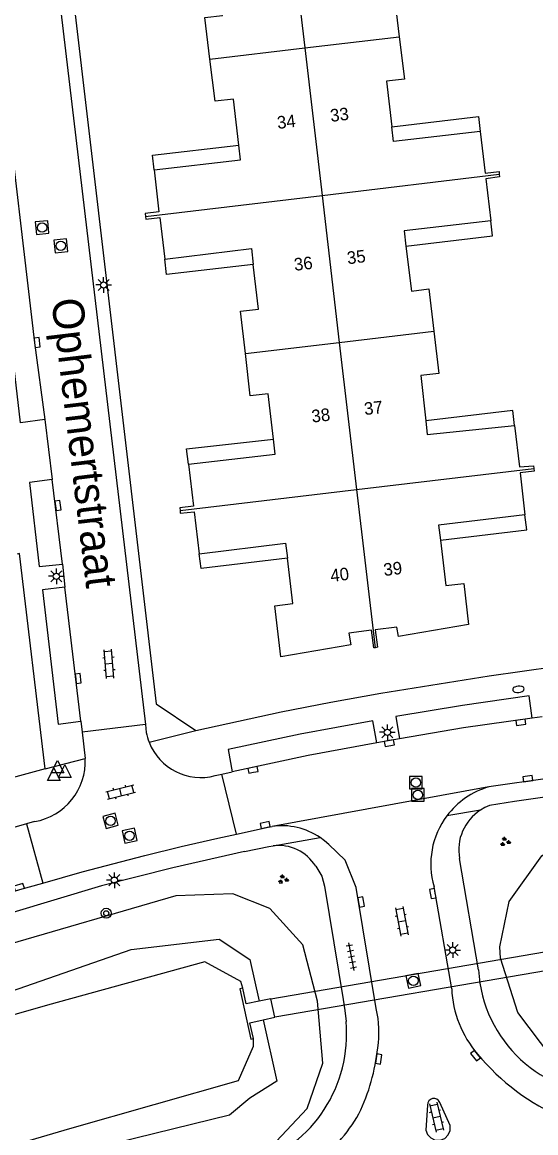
# Model space of a CAD drawing. Extents: x 125000 to 129004, y 397500 to 399008.
# Drawn here: x 127464.2 to 127505.1, y 398697.1 to 398785.6 of the extents above; entities that cross this region are included whole.
import ezdxf

# ---------------------------------------------------------------- set-up
doc = ezdxf.new("R2010")
doc.units = 0
for name, color, linetype in [('gg-anno-huisnummerreeks BGT', 7, 'Continuous'), ('gg-anno-openbare ruimte label', 7, 'Continuous'), ('gg-bbg-hoofdgebouw', 7, 'Continuous'), ('gg-bbg-onder overbouw', 7, 'Continuous'), ('gg-bbg-pand overbouw', 7, 'Continuous'), ('gg-bbg-tussenscheiding', 7, 'Continuous'), ('gg-knt-BGT kruinlijn', 7, 'Continuous'), ('gg-knt-verharding', 7, 'Continuous'), ('gg-knt-verharding nz', 7, 'Continuous'), ('gg-kntw-beschoeiing', 7, 'Continuous'), ('gg-kwrk-duiker nz vlak', 7, 'Continuous'), ('gg-kwrk-uitstroombak niveau min 01', 7, 'Continuous'), ('gt-grn-groengrens', 7, 'Continuous'), ('gt-grn-weggrens', 7, 'Continuous'), ('gt-symb-boom', 7, 'Continuous'), ('gt-symb-brandkraan', 7, 'Continuous'), ('gt-symb-groenvak', 7, 'Continuous'), ('gt-symb-klinker verharding', 7, 'Continuous'), ('gt-symb-kolk', 7, 'Continuous'), ('gt-symb-lichtmast', 7, 'Continuous'), ('gt-symb-rioolschacht', 7, 'Continuous'), ('gt-symb-tegel verharding', 7, 'Continuous'), ('gt-symb-waterafsluiter', 7, 'Continuous')]:
    doc.layers.add(name, color=color, linetype=linetype)

# ---------------------------------------------------------------- blocks, each defined once
blk = doc.blocks.new('gt0-KOLK')
at = {"layer": 'gt-symb-kolk'}
blk.add_lwpolyline([(0, 0), (0.375, 0), (0.375, 0.4), (-0.375, 0.4), (-0.375, 0), (0, 0)], dxfattribs=at)
blk = doc.blocks.new('gt0-KL1')
at = {"layer": 'gt-symb-klinker verharding'}
for p, q in [((-1.15, 0.3), (1.15, 0.3)), ((-1, -0.3), (-1, 0.3)), ((-0.5, 0.3), (-0.5, 0.45)), ((0, -0.3), (0, 0.3)), ((0.5, 0.3), (0.5, 0.45)), ((1, -0.3), (1, 0.3)), ((-1.15, -0.3), (1.15, -0.3)), ((-0.5, -0.45), (-0.5, -0.3)), ((0.5, -0.45), (0.5, -0.3))]:
    blk.add_line(p, q, dxfattribs=at)
blk = doc.blocks.new('gt0-RS')
at = {"layer": 'gt-symb-rioolschacht'}
blk.add_lwpolyline([(-0.5, -0.5), (0.5, -0.5), (0.5, 0.5), (-0.5, 0.5)], close=True, dxfattribs=at)
blk.add_circle((0, 0), 0.375, dxfattribs=at)
blk = doc.blocks.new('gt0-TEG1')
at = {"layer": 'gt-symb-tegel verharding'}
for p, q in [((-1.125, 0), (1.125, 0)), ((-0.9, -0.25), (-0.9, 0.25)), ((-0.45, -0.25), (-0.45, 0.25)), ((0, -0.25), (0, 0.25)), ((0.45, -0.25), (0.45, 0.25)), ((0.9, -0.25), (0.9, 0.25))]:
    blk.add_line(p, q, dxfattribs=at)
blk = doc.blocks.new('gt0-LMAST')
at = {"layer": 'gt-symb-lichtmast'}
for p, q in [((-0.182, 0.173), (-0.447, 0.438)), ((-0.005, 0.246), (-0.005, 0.621)), ((0.172, 0.173), (0.437, 0.438)), ((-0.255, -0.004), (-0.63, -0.004)), ((-0.182, -0.181), (-0.447, -0.446)), ((-0.005, -0.254), (-0.005, -0.629)), ((0.437, -0.446), (0.172, -0.181)), ((0.245, -0.004), (0.62, -0.004))]:
    blk.add_line(p, q, dxfattribs=at)
blk.add_circle((-0.005, -0.004), 0.25, dxfattribs=at)
blk = doc.blocks.new('gt0-GRVAK')
at = {"layer": 'gt-symb-groenvak'}
for p, q in [((-0.11, 0.189), (-0.228, 0.24)), ((-0.182, 0.153), (0.088, 0.153)), ((-0.091, 0.211), (-0.156, 0.322)), ((-0.047, 0.214), (-0.047, 0.393)), ((-0.004, 0.211), (0.061, 0.322)), ((0.015, 0.189), (0.133, 0.24)), ((0.262, -0.052), (0.197, 0.059)), ((0.305, -0.049), (0.305, 0.13)), ((0.349, -0.052), (0.414, 0.059)), ((-0.245, -0.228), (-0.363, -0.177)), ((-0.318, -0.264), (-0.047, -0.264)), ((-0.226, -0.206), (-0.291, -0.095)), ((-0.183, -0.203), (-0.183, -0.024)), ((-0.139, -0.206), (-0.074, -0.095)), ((-0.12, -0.228), (-0.002, -0.177)), ((0.243, -0.074), (0.125, -0.023)), ((0.17, -0.11), (0.441, -0.11)), ((0.368, -0.074), (0.486, -0.023))]:
    blk.add_line(p, q, dxfattribs=at)
blk = doc.blocks.new('gt0-BR')
at = {"layer": 'gt-symb-brandkraan'}
for centre, radius, start, end in [((-0.244, 0), 0.206, 107.56694, 252.43307), ((0.599, -2.664), 3, 106.89205, 107.56694), ((0, -0.691), 0.938, 73.10799, 106.89205), ((-0.599, -2.664), 3, 72.43309, 73.10799), ((0.244, 0), 0.206, 287.56695, 72.43309), ((0.599, 2.664), 3, 252.43307, 253.10797), ((0, 0.691), 0.938, 253.10797, 286.89206), ((-0.599, 2.664), 3, 286.89206, 287.56695)]:
    blk.add_arc(centre, radius, start, end, dxfattribs=at)
blk = doc.blocks.new('gt0-WAFSL')
at = {"layer": 'gt-symb-waterafsluiter'}
for p, q in [((-0.5, -0.333), (0, 0.667)), ((0, 0.667), (0.5, -0.333)), ((0.5, -0.333), (-0.5, -0.333))]:
    blk.add_line(p, q, dxfattribs=at)
blk = doc.blocks.new('gt0-BOOM')
at = {"layer": 'gt-symb-boom'}
for radius in [0.4, 0.2]:
    blk.add_circle((0, 0), radius, dxfattribs=at)

msp = doc.modelspace()

# ---------------------------------------------------------------- linework, layer by layer
at = {"layer": 'gg-bbg-hoofdgebouw'}
for points in [[(127491.934, 398791.193), (127492.364, 398787.605), (127493.784, 398787.775), (127494.189, 398784.414)], [(127479.113, 398782.649), (127478.701, 398785.947), (127480.122, 398786.108), (127479.674, 398789.694)], [(127494.189, 398784.414), (127494.595, 398781.049), (127493.175, 398780.882), (127493.6, 398777.256)], [(127481.42, 398775.793), (127480.991, 398779.451), (127479.533, 398779.286), (127479.113, 398782.649)], [(127500.633, 398776.873), (127501.028, 398773.539), (127502.134, 398773.684), (127502.153, 398773.464)], [(127474.68, 398773.805), (127475.047, 398770.464), (127473.947, 398770.325), (127473.983, 398770.096)], [(127502.153, 398773.464), (127502.172, 398773.255), (127501.077, 398773.112), (127501.466, 398769.764)], [(127473.983, 398770.096), (127474.015, 398769.888), (127475.117, 398770.013), (127475.523, 398766.698)], [(127494.719, 398767.747), (127495.155, 398764.149), (127496.533, 398764.328), (127496.93, 398760.954)], [(127481.938, 398759.173), (127481.549, 398762.541), (127482.97, 398762.705), (127482.558, 398766.276)], [(127496.93, 398760.954), (127497.326, 398757.588), (127495.899, 398757.429), (127496.3, 398753.811)], [(127484.164, 398752.355), (127483.747, 398755.97), (127482.326, 398755.806), (127481.938, 398759.173)], [(127503.359, 398753.45), (127503.753, 398750.145), (127504.873, 398750.229), (127504.899, 398750.013)], [(127477.409, 398750.357), (127477.799, 398747.019), (127476.708, 398746.869), (127476.731, 398746.661)], [(127504.899, 398750.013), (127504.924, 398749.806), (127503.809, 398749.665), (127504.196, 398746.311)], [(127476.731, 398746.661), (127476.754, 398746.454), (127477.846, 398746.55), (127478.251, 398743.221)], [(127497.461, 398744.301), (127497.893, 398740.677), (127499.323, 398740.847), (127499.713, 398737.57), (127494.135, 398736.612), (127494.005, 398737.371), (127492.275, 398737.156), (127492.456, 398735.764), (127492.272, 398735.731)], [(127492.272, 398735.731), (127492.151, 398735.71), (127491.984, 398737.12), (127490.175, 398736.895), (127490.336, 398735.958), (127484.762, 398735.001), (127484.279, 398739.068), (127485.726, 398739.244), (127485.283, 398742.88)]]:
    msp.add_lwpolyline(points, dxfattribs=at)
at = {"layer": 'gg-bbg-onder overbouw'}
for points in [[(127500.633, 398776.873), (127493.74, 398776.065), (127493.6, 398777.256)], [(127474.68, 398773.805), (127481.559, 398774.608), (127481.42, 398775.793)], [(127501.466, 398769.764), (127494.572, 398768.957), (127494.719, 398767.747)], [(127475.523, 398766.698), (127482.412, 398767.542), (127482.558, 398766.276)], [(127496.3, 398753.811), (127496.421, 398752.715), (127503.359, 398753.45)], [(127477.409, 398750.357), (127484.302, 398751.162), (127484.164, 398752.355)], [(127504.196, 398746.311), (127497.32, 398745.493), (127497.461, 398744.301)], [(127478.251, 398743.221), (127485.14, 398744.059), (127485.283, 398742.88)]]:
    msp.add_lwpolyline(points, dxfattribs=at)
at = {"layer": 'gg-bbg-pand overbouw'}
for points in [[(127493.6, 398777.256), (127500.493, 398778.064), (127500.633, 398776.873)], [(127474.68, 398773.805), (127474.537, 398774.981), (127481.42, 398775.793)], [(127494.719, 398767.747), (127501.607, 398768.553), (127501.466, 398769.764)], [(127482.558, 398766.276), (127475.657, 398765.464), (127475.523, 398766.698)], [(127503.359, 398753.45), (127503.222, 398754.629), (127496.3, 398753.811)], [(127477.409, 398750.357), (127477.246, 398751.578), (127484.164, 398752.355)], [(127497.461, 398744.301), (127504.353, 398745.121), (127504.196, 398746.311)], [(127485.283, 398742.88), (127478.407, 398742.043), (127478.251, 398743.221)]]:
    msp.add_lwpolyline(points, dxfattribs=at)
at = {"layer": 'gg-bbg-tussenscheiding'}
for p, q in [((127485.291, 398795.195), (127486.66, 398783.533)), ((127486.66, 398783.533), (127494.189, 398784.414)), ((127479.113, 398782.649), (127486.66, 398783.533)), ((127486.66, 398783.533), (127488.04, 398771.777)), ((127488.04, 398771.777), (127502.153, 398773.464)), ((127473.983, 398770.096), (127488.04, 398771.777)), ((127488.04, 398771.777), (127489.416, 398760.061)), ((127489.416, 398760.061), (127496.93, 398760.954)), ((127481.938, 398759.173), (127489.416, 398760.061)), ((127489.416, 398760.061), (127490.792, 398748.334)), ((127490.792, 398748.334), (127504.899, 398750.013)), ((127476.731, 398746.661), (127490.792, 398748.334)), ((127490.792, 398748.334), (127492.272, 398735.731))]:
    msp.add_line(p, q, dxfattribs=at)
at = {"layer": 'gg-knt-BGT kruinlijn'}
for points in [[(127657.384, 398690.464), (127654.334, 398686.391), (127649.505, 398684.8), (127611.968, 398693.952), (127596.563, 398697.599), (127581.29, 398699.792), (127568.049, 398701.319), (127549.612, 398702.396), (127531.053, 398702.087), (127511.269, 398701.131), (127506.344, 398703.065), (127503.618, 398706.656), (127502.243, 398710.983), (127502.204, 398711.88), (127502.94, 398715.505), (127505.537, 398719.155), (127509.691, 398721.963), (127518.37, 398722.816), (127538.025, 398723.901), (127556.681, 398724.203), (127572.874, 398722.785), (127587.941, 398721.056), (127606.218, 398717.463), (127631.847, 398711.251)], [(127479.964, 398693.803), (127483.987, 398695.946), (127486.859, 398699.013), (127488.093, 398702.626), (127487.673, 398707.558), (127486.504, 398712.039), (127483.882, 398714.934), (127480.949, 398716.127), (127476.411, 398715.965), (127462.33, 398711.867), (127447.617, 398706.768), (127430.573, 398700.327), (127413.106, 398692.029), (127396.369, 398682.629), (127380.313, 398672.036), (127367.063, 398662.549)]]:
    msp.add_lwpolyline(points, dxfattribs=at)
at = {"layer": 'gg-knt-verharding'}
for p, q in [((127467.054, 398788.037), (127473.971, 398729.598)), ((127468.153, 398788.191), (127474.828, 398731.27)), ((127465.97, 398753.929), (127466.552, 398749.137)), ((127467.369, 398742.382), (127467.573, 398740.549)), ((127474.828, 398731.27), (127477.983, 398729.14)), ((127505.56, 398730.222), (127504.782, 398730.127)), ((127468.835, 398729.864), (127468.941, 398729.006)), ((127473.971, 398729.598), (127468.941, 398729.006)), ((127468.941, 398729.006), (127469.193, 398726.901)), ((127473.971, 398729.598), (127474.043, 398728.986)), ((127494.216, 398728.469), (127492.412, 398728.158)), ((127479.529, 398725.539), (127480.061, 398725.659)), ((127480.061, 398725.659), (127480.874, 398725.842)), ((127481.23, 398720.884), (127480.061, 398725.659)), ((127506.175, 398725.333), (127501.314, 398724.634)), ((127464.519, 398721.691), (127463.322, 398721.348)), ((127465.146, 398721.871), (127464.519, 398721.691)), ((127464.519, 398721.691), (127465.813, 398716.978)), ((127479.732, 398720.563), (127481.23, 398720.884)), ((127500.495, 398710.046), (127498.988, 398718.929)), ((127498.363, 398708.553), (127496.963, 398716.673))]:
    msp.add_line(p, q, dxfattribs=at)
for points in [[(127465.97, 398753.929), (127464.019, 398753.655), (127460.808, 398781.318), (127462.627, 398781.609)], [(127466.552, 398749.137), (127464.738, 398748.908), (127465.527, 398742.204), (127467.369, 398742.382)], [(127465.999, 398726.087), (127463.961, 398743.231), (127463.757, 398743.198)], [(127467.573, 398740.549), (127465.783, 398740.348), (127467.02, 398729.627), (127468.835, 398729.864)], [(127477.983, 398729.14), (127484.778, 398730.616), (127488.747, 398731.39), (127492.726, 398732.108), (127501.353, 398733.497), (127506.609, 398734.227)], [(127504.782, 398730.127), (127504.523, 398731.899), (127499.215, 398731.126), (127493.921, 398730.257), (127494.216, 398728.469)], [(127492.412, 398728.158), (127492.071, 398729.913), (127486.297, 398728.849), (127480.555, 398727.622), (127480.874, 398725.842)], [(127557.1, 398726.068), (127557.025, 398724.28), (127545.18, 398724.514), (127541.159, 398724.502), (127531.681, 398724.296), (127531.611, 398726.075), (127528.616, 398725.952), (127521.604, 398725.542), (127516.013, 398725.022), (127510.432, 398724.408), (127506.89, 398723.967), (127503.357, 398723.463)], [(127503.357, 398723.463), (127501.368, 398723.163), (127500.993, 398722.997), (127500.643, 398722.795)], [(127481.23, 398720.884), (127483.746, 398721.422), (127484.061, 398721.48)], [(127465.813, 398716.978), (127468.937, 398717.866), (127473.922, 398719.181), (127476.82, 398719.901), (127479.732, 398720.563)], [(127492.351, 398706.965), (127490.749, 398716.622), (127489.868, 398718.789), (127488.574, 398720.039), (127488.239, 398720.337), (127487.879, 398720.607)], [(127481.856, 398719.488), (127476.151, 398718.197), (127470.485, 398716.742), (127459.588, 398713.475), (127448.743, 398710.041), (127449.309, 398708.33)], [(127481.856, 398719.488), (127483.813, 398719.901), (127484.138, 398719.954)], [(127487.536, 398718.32), (127488.036, 398717.522), (127488.239, 398716.736), (127489.727, 398707.681), (127489.856, 398706.812), (127489.954, 398705.944)], [(127446.911, 398710.947), (127450.081, 398712.063), (127453.271, 398713.123), (127458.613, 398714.826), (127463.978, 398716.457), (127465.813, 398716.978)], [(127496.429, 398699.27), (127496.299, 398697.283), (127496.431, 398696.929), (127496.692, 398696.656), (127497.055, 398696.493), (127497.453, 398696.481), (127497.815, 398696.627), (127498.092, 398696.903), (127498.243, 398697.264), (127498.245, 398697.656), (127497.418, 398699.481)]]:
    msp.add_lwpolyline(points, dxfattribs=at)
for centre, radius, start, end in [((127478.404, 398729.807), 4.438, 190.66678, 201.31954), ((127478.382, 398729.802), 4.415, 201.36213, 285.06412), ((127464.307, 398726.689), 4.891, 279.88104, 2.48056), ((127532.47, 398476.128), 258.646, 104.89194, 108.12097), ((127503.086, 398718.495), 6.389, 106.10327, 143.0057), ((127503.086, 398718.496), 6.389, 143.01124, 196.58199), ((127502.712, 398719.622), 3.788, 123.1083, 190.54103), ((127484.862, 398716.199), 5.342, 55.61533, 98.62571), ((127484.544, 398716.448), 3.529, 32.03061, 96.60627), ((127510.979, 398710.626), 10.5, 183.16647, 271.2688), ((127506.913, 398708.92), 8.558, 182.45489, 220.62706), ((127484.735, 398705.105), 7.84, 350.70866, 13.72469), ((127479.001, 398704.937), 10.999, 288.57079, 5.25545), ((127476.615, 398705.508), 15.945, 334.29726, 353.9909), ((127514.716, 398715.287), 18.628, 219.86511, 246.2712), ((127496.94, 398699.299), 0.512, 20.88442, 183.20221), ((127479.69, 398705.051), 13.008, 305.93628, 330.23706)]:
    msp.add_arc(centre, radius, start, end, dxfattribs=at)
at = {"layer": 'gg-knt-verharding nz'}
for p, q in [((127467.369, 398742.382), (127466.552, 398749.137)), ((127468.835, 398729.864), (127467.573, 398740.549))]:
    msp.add_line(p, q, dxfattribs=at)
for points in [[(127462.627, 398781.609), (127465.159, 398760.04), (127465.97, 398753.929)], [(127504.782, 398730.127), (127499.312, 398729.336), (127494.216, 398728.469)], [(127492.412, 398728.158), (127486.947, 398727.147), (127480.874, 398725.842)]]:
    msp.add_lwpolyline(points, dxfattribs=at)
at = {"layer": 'gg-kntw-beschoeiing'}
for points in [[(127481.736, 398708.587), (127481.586, 398709.129), (127478.705, 398710.691), (127466.169, 398707.255), (127462.578, 398706.2), (127459.002, 398705.095), (127455.443, 398703.939), (127451.901, 398702.73), (127448.143, 398701.384), (127444.405, 398699.984), (127440.688, 398698.529), (127436.992, 398697.02), (127433.544, 398695.551), (127430.118, 398694.029), (127423.327, 398690.856), (127416.683, 398687.563), (127410.109, 398684.113)], [(127464.357, 398696.337), (127467.949, 398697.407), (127481.387, 398701.245), (127482.582, 398703.983), (127482.571, 398704.598)]]:
    msp.add_lwpolyline(points, dxfattribs=at)
at = {"layer": 'gg-kwrk-duiker nz vlak'}
for p, q in [((127483.966, 398707.749), (127506.669, 398711.653)), ((127506.908, 398710.166), (127484.272, 398706.279))]:
    msp.add_line(p, q, dxfattribs=at)
at = {"layer": 'gg-kwrk-uitstroombak niveau min 01'}
for p, q in [((127483.966, 398707.749), (127483.033, 398707.559)), ((127484.272, 398706.279), (127483.966, 398707.749)), ((127483.359, 398706.075), (127484.272, 398706.279))]:
    msp.add_line(p, q, dxfattribs=at)
for points in [[(127481.736, 398708.587), (127481.495, 398708.549), (127482.361, 398704.525), (127482.571, 398704.598)], [(127483.033, 398707.559), (127482.012, 398707.35), (127481.736, 398708.587)], [(127482.571, 398704.598), (127482.301, 398705.839), (127483.359, 398706.075)]]:
    msp.add_lwpolyline(points, dxfattribs=at)
at = {"layer": 'gt-grn-groengrens'}
for points in [[(127409.005, 398686.08), (127435.676, 398698.748), (127472.852, 398711.685), (127479.856, 398712.494), (127482.281, 398710.877), (127483.033, 398707.559)], [(127483.359, 398706.075), (127484.436, 398701.174), (127482.281, 398699.826), (127480.665, 398698.478), (127464.232, 398694.435)]]:
    msp.add_lwpolyline(points, dxfattribs=at)
at = {"layer": 'gt-grn-weggrens'}
for p, q in [((127474.27, 398728.194), (127477.983, 398729.14)), ((127465.999, 398726.087), (127469.193, 398726.901)), ((127501.314, 398724.634), (127484.061, 398721.48)), ((127500.643, 398722.795), (127497.983, 398722.34)), ((127484.138, 398719.954), (127487.879, 398720.607))]:
    msp.add_line(p, q, dxfattribs=at)

# ---------------------------------------------------------------- block references
at = {"layer": 'gt-symb-boom'}
msp.add_blockref('gt0-BOOM', (127470.861, 398714.568), dxfattribs=at)
at = {"layer": 'gt-symb-brandkraan', "rotation": 5.106241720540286}
msp.add_blockref('gt0-BR', (127503.674, 398732.418), dxfattribs=at)
at = {"layer": 'gt-symb-groenvak'}
for p in [(127502.61, 398720.256), (127484.932, 398717.265)]:
    msp.add_blockref('gt0-GRVAK', p, dxfattribs=at)
at = {"layer": 'gt-symb-klinker verharding'}
for p, rotation in [((127471.083, 398734.438), 94.58762565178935), ((127472.01, 398724.226), 14.355784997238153), ((127494.394, 398713.93), -79.45426563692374), ((127497.156, 398698.32), -76.46414363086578)]:
    msp.add_blockref('gt0-KL1', p, dxfattribs=dict(at, rotation=rotation))
at = {"layer": 'gt-symb-kolk'}
for p, rotation in [((127465.159, 398760.04), -83.33703637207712), ((127466.818, 398747.043), -83.28012011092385), ((127468.425, 398733.244), -83.1094516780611), ((127503.891, 398729.592), 8.340866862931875), ((127493.367, 398728.324), -170.3304947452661), ((127482.581, 398725.799), 12.118760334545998), ((127504.45, 398725.09), 8.219209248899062), ((127483.554, 398721.412), 12.06274602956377), ((127463.978, 398716.457), 16.2602047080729), ((127490.956, 398715.433), -80.5565250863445), ((127497.05, 398716.169), 99.79214624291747), ((127492.746, 398702.92), 80.84860398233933), ((127500.418, 398703.347), 129.5635086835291)]:
    msp.add_blockref('gt0-KOLK', p, dxfattribs=dict(at, rotation=rotation))
at = {"layer": 'gt-symb-lichtmast'}
for p in [(127470.654, 398764.651), (127466.89, 398741.427), (127493.252, 398728.996), (127471.515, 398717.207), (127498.447, 398711.634)]:
    msp.add_blockref('gt0-LMAST', p, dxfattribs=at)
at = {"layer": 'gt-symb-rioolschacht'}
for p, rotation in [((127465.754, 398769.212), 5.568024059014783), ((127467.242, 398767.761), 6.485660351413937), ((127471.205, 398721.928), 105.2450703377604), ((127472.713, 398720.746), 102.24285957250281), ((127495.309, 398709.187), 101.4784820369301)]:
    msp.add_blockref('gt0-RS', p, dxfattribs=dict(at, rotation=rotation))
for p in [(127495.508, 398724.98), (127495.67, 398723.998)]:
    msp.add_blockref('gt0-RS', p, dxfattribs=at)
at = {"layer": 'gt-symb-tegel verharding', "rotation": 100.71464389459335}
msp.add_blockref('gt0-TEG1', (127490.383, 398711.1), dxfattribs=at)
at = {"layer": 'gt-symb-waterafsluiter'}
for p in [(127466.978, 398726.079), (127467.557, 398725.718), (127466.678, 398725.477)]:
    msp.add_blockref('gt0-WAFSL', p, dxfattribs=at)

# ---------------------------------------------------------------- texts
at = {"layer": 'gg-anno-huisnummerreeks BGT'}
for s, rotation, p in [('33', 6.7, (127488.745, 398777.638)), ('34', 6.7, (127484.514, 398777.074)), ('35', 6.9, (127490.084, 398766.287)), ('36', 6.6, (127485.862, 398765.765)), ('38', 6.6, (127487.257, 398753.67)), ('37', 6.3, (127491.443, 398754.267)), ('39', 6.8, (127492.991, 398741.442)), ('40', 6.9, (127488.763, 398740.969))]:
    msp.add_text(s, height=1, rotation=rotation, dxfattribs=at).set_placement(p)
at = {"layer": 'gg-anno-openbare ruimte label'}
msp.add_text('Ophemertstraat', height=2.5, rotation=276.9, dxfattribs=at).set_placement((127466.485, 398763.459))

doc.saveas('drawing.dxf')
